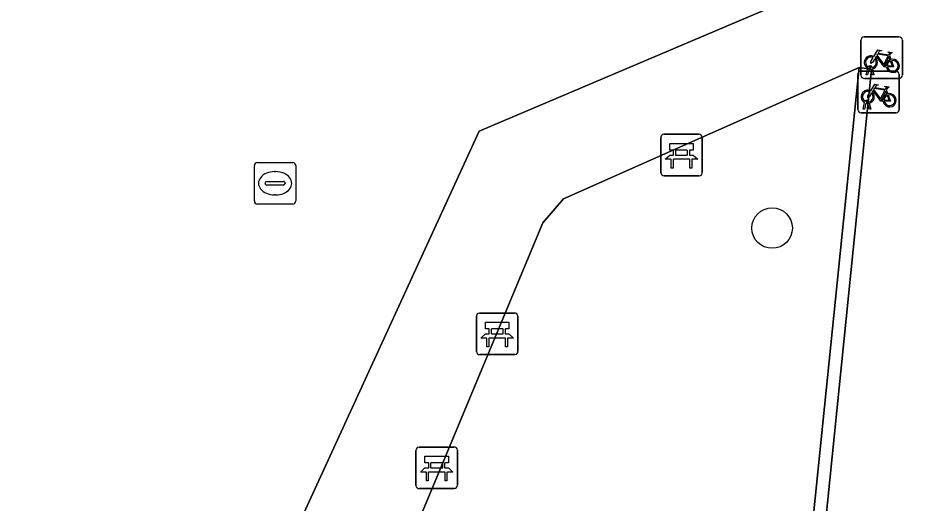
# Model space of a CAD drawing. Extents: x 157445 to 158888, y 383061 to 384688.
# Drawn here: x 157900.59 to 157922.28, y 384068.24 to 384079.95 of the extents above; entities that cross this region are included whole.
import ezdxf

# ---------------------------------------------------------------- set-up
doc = ezdxf.new("R2010")
doc.units = 0
for name, color, linetype in [('IMGEO_Bank', 7, 'Continuous'), ('IMGEO_Boom', 7, 'Continuous'), ('IMGEO_Fietsenrek', 7, 'Continuous'), ('IMGEO_Groenvoorziening', 7, 'Continuous'), ('IMGEO_Rijbaan_lokaal_open', 7, 'Continuous'), ('IMGEO_Rioolput', 7, 'Continuous'), ('IMGEO_Voetpad_halfverhard', 7, 'Continuous')]:
    doc.layers.add(name, color=color, linetype=linetype)

msp = doc.modelspace()

# ---------------------------------------------------------------- linework, layer by layer
at = {"layer": 'IMGEO_Bank'}
for p, q in [((157916.151, 384077.148), (157916.992, 384077.148)), ((157916.992, 384077.148), (157916.151, 384077.148)), ((157916.076, 384076.223), (157916.076, 384077.064)), ((157916.076, 384077.064), (157916.076, 384076.223)), ((157917.076, 384077.073), (157917.076, 384076.232)), ((157917.076, 384076.232), (157917.076, 384077.073)), ((157916.385, 384076.654), (157916.385, 384076.76)), ((157916.429, 384076.76), (157916.429, 384076.654)), ((157916.717, 384076.766), (157916.435, 384076.766)), ((157916.723, 384076.654), (157916.723, 384076.76)), ((157916.767, 384076.76), (157916.767, 384076.654)), ((157916.773, 384076.546), (157916.38, 384076.546)), ((157916.435, 384076.648), (157916.717, 384076.648)), ((157917.001, 384076.148), (157916.16, 384076.148)), ((157916.16, 384076.148), (157917.001, 384076.148)), ((157911.71, 384072.839), (157912.551, 384072.839)), ((157912.551, 384072.839), (157911.71, 384072.839)), ((157911.635, 384071.914), (157911.635, 384072.755)), ((157911.635, 384072.755), (157911.635, 384071.914)), ((157912.635, 384072.764), (157912.635, 384071.923)), ((157912.635, 384071.923), (157912.635, 384072.764)), ((157911.944, 384072.345), (157911.944, 384072.451)), ((157911.988, 384072.451), (157911.988, 384072.345)), ((157912.276, 384072.457), (157911.994, 384072.457)), ((157912.282, 384072.345), (157912.282, 384072.451)), ((157912.326, 384072.451), (157912.326, 384072.345)), ((157912.332, 384072.237), (157911.939, 384072.237)), ((157911.994, 384072.339), (157912.276, 384072.339)), ((157912.56, 384071.839), (157911.719, 384071.839)), ((157911.719, 384071.839), (157912.56, 384071.839)), ((157910.253, 384069.61), (157911.094, 384069.61)), ((157911.094, 384069.61), (157910.253, 384069.61)), ((157910.178, 384068.685), (157910.178, 384069.526)), ((157910.178, 384069.526), (157910.178, 384068.685)), ((157911.178, 384069.535), (157911.178, 384068.694)), ((157911.178, 384068.694), (157911.178, 384069.535)), ((157910.487, 384069.116), (157910.487, 384069.222)), ((157910.531, 384069.222), (157910.531, 384069.116)), ((157910.819, 384069.228), (157910.537, 384069.228)), ((157910.825, 384069.116), (157910.825, 384069.222)), ((157910.869, 384069.222), (157910.869, 384069.116)), ((157910.875, 384069.008), (157910.482, 384069.008)), ((157910.537, 384069.11), (157910.819, 384069.11)), ((157911.103, 384068.61), (157910.262, 384068.61)), ((157910.262, 384068.61), (157911.103, 384068.61))]:
    msp.add_line(p, q, dxfattribs=at)
for points in [[(157916.379, 384076.766), (157916.293, 384076.766), (157916.293, 384076.927), (157916.856, 384076.927), (157916.856, 384076.766), (157916.773, 384076.766)], [(157916.323, 384076.546), (157916.181, 384076.546), (157916.293, 384076.648), (157916.379, 384076.648)], [(157916.373, 384076.539), (157916.373, 384076.332), (157916.33, 384076.332), (157916.33, 384076.539)], [(157916.773, 384076.648), (157916.856, 384076.648), (157916.968, 384076.546), (157916.829, 384076.546)], [(157916.823, 384076.539), (157916.823, 384076.332), (157916.779, 384076.332), (157916.779, 384076.539)], [(157911.938, 384072.457), (157911.852, 384072.457), (157911.852, 384072.618), (157912.415, 384072.618), (157912.415, 384072.457), (157912.332, 384072.457)], [(157911.882, 384072.237), (157911.74, 384072.237), (157911.852, 384072.339), (157911.938, 384072.339)], [(157911.932, 384072.23), (157911.932, 384072.023), (157911.889, 384072.023), (157911.889, 384072.23)], [(157912.332, 384072.339), (157912.415, 384072.339), (157912.527, 384072.237), (157912.388, 384072.237)], [(157912.382, 384072.23), (157912.382, 384072.023), (157912.338, 384072.023), (157912.338, 384072.23)], [(157910.481, 384069.228), (157910.395, 384069.228), (157910.395, 384069.389), (157910.958, 384069.389), (157910.958, 384069.228), (157910.875, 384069.228)], [(157910.425, 384069.008), (157910.283, 384069.008), (157910.395, 384069.11), (157910.481, 384069.11)], [(157910.475, 384069.001), (157910.475, 384068.794), (157910.432, 384068.794), (157910.432, 384069.001)], [(157910.875, 384069.11), (157910.958, 384069.11), (157911.07, 384069.008), (157910.931, 384069.008)], [(157910.925, 384069.001), (157910.925, 384068.794), (157910.881, 384068.794), (157910.881, 384069.001)]]:
    msp.add_lwpolyline(points, dxfattribs=at)
for centre, radius, start, end in [((157916.154, 384077.07), 0.0779, 92.4484, 184.2845), ((157916.154, 384077.07), 0.0779, 92.4484, 184.2845), ((157916.998, 384077.07), 0.0779, 2.4484, 94.2845), ((157916.998, 384077.07), 0.0779, 2.4484, 94.2845), ((157916.378, 384076.759), 0.00671, 2.8957, 87.1043), ((157916.435, 384076.759), 0.00671, 92.8957, 177.1043), ((157916.717, 384076.759), 0.00671, 2.8957, 87.1043), ((157916.774, 384076.759), 0.00671, 92.8957, 177.1043), ((157916.323, 384076.539), 0.00671, 2.8957, 87.1043), ((157916.38, 384076.539), 0.00671, 92.8957, 177.1043), ((157916.378, 384076.655), 0.00671, 272.8957, 357.1043), ((157916.435, 384076.655), 0.00671, 182.8957, 267.1043), ((157916.717, 384076.655), 0.00671, 272.8957, 357.1043), ((157916.774, 384076.655), 0.00671, 182.8957, 267.1043), ((157916.772, 384076.539), 0.00671, 2.8957, 87.1043), ((157916.829, 384076.539), 0.00671, 92.8957, 177.1043), ((157916.154, 384076.226), 0.0779, 182.4484, 274.2845), ((157916.154, 384076.226), 0.0779, 182.4484, 274.2845), ((157916.998, 384076.226), 0.0779, 272.4484, 4.2845), ((157916.998, 384076.226), 0.0779, 272.4484, 4.2845), ((157911.713, 384072.761), 0.0779, 92.4484, 184.2845), ((157911.713, 384072.761), 0.0779, 92.4484, 184.2845), ((157912.557, 384072.761), 0.0779, 2.4484, 94.2845), ((157912.557, 384072.761), 0.0779, 2.4484, 94.2845), ((157911.937, 384072.45), 0.00671, 2.8957, 87.1043), ((157911.994, 384072.45), 0.00671, 92.8957, 177.1043), ((157912.276, 384072.45), 0.00671, 2.8957, 87.1043), ((157912.333, 384072.45), 0.00671, 92.8957, 177.1043), ((157911.882, 384072.23), 0.00671, 2.8957, 87.1043), ((157911.939, 384072.23), 0.00671, 92.8957, 177.1043), ((157911.937, 384072.346), 0.00671, 272.8957, 357.1043), ((157911.994, 384072.346), 0.00671, 182.8957, 267.1043), ((157912.276, 384072.346), 0.00671, 272.8957, 357.1043), ((157912.333, 384072.346), 0.00671, 182.8957, 267.1043), ((157912.331, 384072.23), 0.00671, 2.8957, 87.1043), ((157912.388, 384072.23), 0.00671, 92.8957, 177.1043), ((157911.713, 384071.917), 0.0779, 182.4484, 274.2845), ((157911.713, 384071.917), 0.0779, 182.4484, 274.2845), ((157912.557, 384071.917), 0.0779, 272.4484, 4.2845), ((157912.557, 384071.917), 0.0779, 272.4484, 4.2845), ((157910.256, 384069.532), 0.0779, 92.4484, 184.2845), ((157910.256, 384069.532), 0.0779, 92.4484, 184.2845), ((157911.1, 384069.532), 0.0779, 2.4484, 94.2845), ((157911.1, 384069.532), 0.0779, 2.4484, 94.2845), ((157910.48, 384069.221), 0.00671, 2.8957, 87.1043), ((157910.48, 384069.117), 0.00671, 272.8957, 357.1043), ((157910.537, 384069.221), 0.00671, 92.8957, 177.1043), ((157910.537, 384069.117), 0.00671, 182.8957, 267.1043), ((157910.819, 384069.221), 0.00671, 2.8957, 87.1043), ((157910.819, 384069.117), 0.00671, 272.8957, 357.1043), ((157910.876, 384069.221), 0.00671, 92.8957, 177.1043), ((157910.876, 384069.117), 0.00671, 182.8957, 267.1043), ((157910.425, 384069.001), 0.00671, 2.8957, 87.1043), ((157910.482, 384069.001), 0.00671, 92.8957, 177.1043), ((157910.874, 384069.001), 0.00671, 2.8957, 87.1043), ((157910.931, 384069.001), 0.00671, 92.8957, 177.1043), ((157910.256, 384068.688), 0.0779, 182.4484, 274.2845), ((157910.256, 384068.688), 0.0779, 182.4484, 274.2845), ((157911.1, 384068.688), 0.0779, 272.4484, 4.2845), ((157911.1, 384068.688), 0.0779, 272.4484, 4.2845)]:
    msp.add_arc(centre, radius, start, end, dxfattribs=at)
at = {"layer": 'IMGEO_Boom'}
msp.add_circle((157918.76, 384074.889), 0.489, dxfattribs=at)
at = {"layer": 'IMGEO_Fietsenrek'}
for p, q in [((157920.9, 384078.57), (157920.9, 384079.411)), ((157920.9, 384079.411), (157920.9, 384078.57)), ((157920.975, 384079.495), (157921.816, 384079.495)), ((157921.816, 384079.495), (157920.975, 384079.495)), ((157921.9, 384079.42), (157921.9, 384078.579)), ((157921.9, 384078.579), (157921.9, 384079.42)), ((157921.587, 384079.044), (157921.623, 384078.949)), ((157920.899, 384078.667), (157921.74, 384078.667)), ((157921.74, 384078.667), (157920.899, 384078.667)), ((157921.027, 384078.579), (157921.066, 384078.739)), ((157921.096, 384078.727), (157921.061, 384078.579)), ((157921.138, 384078.751), (157921.137, 384078.755)), ((157921.179, 384078.579), (157921.145, 384078.721)), ((157921.169, 384078.762), (157921.17, 384078.755)), ((157921.177, 384078.725), (157921.212, 384078.579)), ((157920.824, 384077.742), (157920.824, 384078.583)), ((157920.824, 384078.583), (157920.824, 384077.742)), ((157921.825, 384078.495), (157920.984, 384078.495)), ((157920.984, 384078.495), (157921.825, 384078.495)), ((157921.061, 384078.579), (157921.027, 384078.579)), ((157921.212, 384078.579), (157921.179, 384078.579)), ((157921.824, 384078.592), (157921.824, 384077.751)), ((157921.824, 384077.751), (157921.824, 384078.592)), ((157921.511, 384078.216), (157921.547, 384078.121)), ((157920.951, 384077.751), (157920.99, 384077.911)), ((157921.02, 384077.899), (157920.985, 384077.751)), ((157921.062, 384077.923), (157921.061, 384077.927)), ((157921.103, 384077.751), (157921.069, 384077.893)), ((157921.093, 384077.934), (157921.094, 384077.927)), ((157921.101, 384077.897), (157921.136, 384077.751)), ((157921.749, 384077.667), (157920.908, 384077.667)), ((157920.908, 384077.667), (157921.749, 384077.667)), ((157920.985, 384077.751), (157920.951, 384077.751)), ((157921.136, 384077.751), (157921.103, 384077.751))]:
    msp.add_line(p, q, dxfattribs=at)
for points in [[(157921.213, 384079.021), (157921.308, 384079.185), (157921.394, 384079.171), (157921.396, 384079.162), (157921.34, 384079.151), (157921.313, 384079.106), (157921.569, 384079.065)], [(157921.569, 384079.065), (157921.594, 384079.114), (157921.588, 384079.118), (157921.565, 384079.122), (157921.553, 384079.129), (157921.552, 384079.132), (157921.554, 384079.137), (157921.649, 384079.122), (157921.651, 384079.112), (157921.641, 384079.099), (157921.629, 384079.093), (157921.615, 384079.099), (157921.587, 384079.044)], [(157921.234, 384078.969), (157921.182, 384078.879), (157921.142, 384078.854), (157921.143, 384078.901), (157921.198, 384078.995)], [(157921.509, 384078.777), (157921.459, 384078.777), (157921.268, 384079.028), (157921.249, 384078.996)], [(157921.556, 384079.04), (157921.299, 384079.081), (157921.282, 384079.052), (157921.449, 384078.832), (157921.556, 384079.04)], [(157921.604, 384078.942), (157921.574, 384079.019), (157921.465, 384078.801), (157921.508, 384078.801)], [(157921.538, 384078.801), (157921.658, 384078.8), (157921.614, 384078.914)], [(157921.634, 384078.921), (157921.689, 384078.776), (157921.539, 384078.776)], [(157921.137, 384078.193), (157921.232, 384078.357), (157921.318, 384078.343), (157921.32, 384078.334), (157921.264, 384078.323), (157921.237, 384078.278), (157921.493, 384078.237)], [(157921.48, 384078.212), (157921.223, 384078.253), (157921.206, 384078.224), (157921.373, 384078.004), (157921.48, 384078.212)], [(157921.493, 384078.237), (157921.518, 384078.286), (157921.512, 384078.29), (157921.489, 384078.294), (157921.477, 384078.301), (157921.476, 384078.304), (157921.478, 384078.309), (157921.573, 384078.294), (157921.575, 384078.284), (157921.565, 384078.271), (157921.553, 384078.265), (157921.539, 384078.271), (157921.511, 384078.216)], [(157921.158, 384078.141), (157921.106, 384078.051), (157921.066, 384078.026), (157921.067, 384078.073), (157921.122, 384078.167)], [(157921.433, 384077.949), (157921.383, 384077.949), (157921.192, 384078.2), (157921.173, 384078.168)], [(157921.528, 384078.114), (157921.498, 384078.191), (157921.389, 384077.973), (157921.432, 384077.973)], [(157921.462, 384077.973), (157921.582, 384077.972), (157921.538, 384078.086)], [(157921.558, 384078.093), (157921.613, 384077.948), (157921.463, 384077.948)]]:
    msp.add_lwpolyline(points, dxfattribs=at)
for centre, radius, start, end in [((157920.978, 384079.417), 0.0779, 92.4484, 184.2845), ((157920.978, 384079.417), 0.0779, 92.4484, 184.2845), ((157921.822, 384079.417), 0.0779, 2.4484, 94.2845), ((157921.822, 384079.417), 0.0779, 2.4484, 94.2845), ((157921.14, 384078.88), 0.159, 62.6766, 242.1369), ((157921.14, 384078.88), 0.129, 63.3192, 238.903), ((157921.14, 384078.88), 0.129, 283.6043, 43.4302), ((157921.14, 384078.88), 0.159, 283.5766, 46.6042), ((157921.667, 384078.796), 0.159, 113.3408, 178.3217), ((157921.667, 384078.796), 0.159, 187.0065, 105.7708), ((157921.667, 384078.796), 0.129, 113.923, 177.9556), ((157921.667, 384078.796), 0.129, 188.6715, 104.5883), ((157920.902, 384078.589), 0.0779, 92.4484, 184.2845), ((157920.902, 384078.589), 0.0779, 92.4484, 184.2845), ((157921.12, 384078.751), 0.0499, 12.8025, 158.6934), ((157921.14, 384078.88), 0.159, 253.9967, 271.7867), ((157921.12, 384078.751), 0.0174, 12.8025, 163.4502), ((157921.14, 384078.88), 0.129, 253.415, 269.0204), ((157921.746, 384078.589), 0.0779, 2.4484, 94.2845), ((157921.746, 384078.589), 0.0779, 2.4484, 94.2845), ((157920.978, 384078.573), 0.0779, 182.4484, 274.2845), ((157920.978, 384078.573), 0.0779, 182.4484, 274.2845), ((157921.822, 384078.573), 0.0779, 272.4484, 4.2845), ((157921.822, 384078.573), 0.0779, 272.4484, 4.2845), ((157921.064, 384078.052), 0.159, 62.6766, 242.1369), ((157921.064, 384078.052), 0.129, 63.3192, 238.903), ((157921.064, 384078.052), 0.129, 283.6043, 43.4302), ((157921.064, 384078.052), 0.159, 283.5766, 46.6042), ((157921.591, 384077.968), 0.159, 113.3408, 178.3217), ((157921.591, 384077.968), 0.159, 187.0065, 105.7708), ((157921.591, 384077.968), 0.129, 113.923, 177.9556), ((157921.591, 384077.968), 0.129, 188.6715, 104.5883), ((157921.044, 384077.923), 0.0499, 12.8025, 158.6934), ((157921.064, 384078.052), 0.159, 253.9967, 271.7867), ((157921.044, 384077.923), 0.0174, 12.8025, 163.4502), ((157921.064, 384078.052), 0.129, 253.415, 269.0204), ((157920.902, 384077.745), 0.0779, 182.4484, 274.2845), ((157920.902, 384077.745), 0.0779, 182.4484, 274.2845), ((157921.746, 384077.745), 0.0779, 272.4484, 4.2845), ((157921.746, 384077.745), 0.0779, 272.4484, 4.2845)]:
    msp.add_arc(centre, radius, start, end, dxfattribs=at)
at = {"layer": 'IMGEO_Groenvoorziening'}
msp.add_lwpolyline([(157911.548, 384054.504), (157909.226, 384059.341), (157906.261, 384065.379), (157911.699, 384077.222), (157923.113, 384082.077), (157920.069, 384089.386), (157924.159, 384091.104), (157920.917, 384098.341), (157925.439, 384100.398), (157926.148, 384106.55), (157928.605, 384127.884), (157874.065, 384134.206), (157873.972, 384120.07), (157881.758, 384119.818), (157881.383, 384111.852), (157877.616, 384111.855), (157877.638, 384110.998), (157877.751, 384106.612), (157874.732, 384106.581), (157873.946, 384059.502), (157867.193, 383990.902)], dxfattribs=at)
msp.add_lwpolyline([(157920.859, 384078.756), (157913.732, 384075.596), (157913.233, 384075.017), (157910.118, 384067.533), (157911.983, 384063.43), (157918.4, 384062.76), (157919.296, 384063.501)], close=True, dxfattribs=at)
at = {"layer": 'IMGEO_Rijbaan_lokaal_open'}
msp.add_lwpolyline([(157921.158, 384078.716), (157920.859, 384078.756), (157919.296, 384063.501), (157918.4, 384062.76), (157911.983, 384063.43), (157912.137, 384063.109), (157918.513, 384062.451), (157919.599, 384063.359)], close=True, dxfattribs=at)
at = {"layer": 'IMGEO_Rioolput'}
for p, q in [((157906.283, 384075.542), (157906.283, 384076.394)), ((157906.358, 384076.468), (157907.21, 384076.468)), ((157907.284, 384076.394), (157907.284, 384075.542)), ((157906.771, 384076.248), (157906.796, 384076.248)), ((157906.542, 384075.962), (157906.542, 384075.974)), ((157906.98, 384075.925), (157906.582, 384075.925)), ((157906.585, 384076.011), (157906.983, 384076.011)), ((157907.026, 384075.974), (157907.026, 384075.962)), ((157906.794, 384075.688), (157906.769, 384075.688)), ((157907.21, 384075.468), (157906.358, 384075.468))]:
    msp.add_line(p, q, dxfattribs=at)
for points in [[(157906.283, 384075.542), (157906.283, 384076.394)], [(157906.358, 384076.468), (157907.21, 384076.468)], [(157907.284, 384076.394), (157907.284, 384075.542)], [(157907.21, 384075.468), (157906.358, 384075.468)]]:
    msp.add_lwpolyline(points, dxfattribs=at)
for centre, radius, start, end in [((157906.36, 384076.392), 0.0765, 91.552, 178.448), ((157906.36, 384076.392), 0.0765, 91.552, 178.448), ((157907.208, 384076.392), 0.0765, 1.552, 88.448), ((157907.208, 384076.392), 0.0765, 1.552, 88.448), ((157906.582, 384075.971), 0.0403, 85.8775, 175.7526), ((157906.579, 384075.961), 0.0366, 178.938, 274.7102), ((157906.983, 384075.968), 0.043, 264.8664, 352.4533), ((157906.987, 384075.973), 0.0386, 1.7309, 96.639), ((157906.36, 384075.544), 0.0765, 181.552, 268.448), ((157906.36, 384075.544), 0.0765, 181.552, 268.448), ((157907.208, 384075.544), 0.0765, 271.552, 358.448), ((157907.208, 384075.544), 0.0765, 271.552, 358.448)]:
    msp.add_arc(centre, radius, start, end, dxfattribs=at)
for centre, major_axis, ratio, start_param, end_param in [((157906.77, 384075.968), (-0.387, 0.002), 0.722429, 4.712389, 7.853982), ((157906.795, 384075.968), (-0.39, 0.002), 0.717154, 1.570796, 4.712389)]:
    msp.add_ellipse(centre, major_axis=major_axis, ratio=ratio, start_param=start_param, end_param=end_param, dxfattribs=at)
at = {"layer": 'IMGEO_Voetpad_halfverhard'}
msp.add_lwpolyline([(157931.393, 384152.084), (157930.102, 384140.878), (157928.7, 384128.709), (157928.605, 384127.884), (157926.148, 384106.55), (157925.439, 384100.398), (157920.917, 384098.341), (157924.159, 384091.104), (157920.069, 384089.386), (157923.113, 384082.077), (157911.699, 384077.222), (157906.261, 384065.379), (157909.226, 384059.341), (157911.548, 384054.504), (157918.131, 384041.21), (157913.344, 384000), (157910.308, 383973.871), (157909.291, 383965.113), (157908.549, 383958.728), (157906.043, 383959.029), (157905.68, 383956.009), (157905.657, 383955.824), (157903.261, 383936.454)], dxfattribs=at)
msp.add_lwpolyline([(157918.513, 384062.451), (157912.137, 384063.109), (157911.983, 384063.43), (157910.118, 384067.533), (157913.233, 384075.017), (157913.732, 384075.596), (157920.859, 384078.756), (157921.158, 384078.716), (157919.599, 384063.359)], close=True, dxfattribs=at)

doc.saveas('drawing.dxf')
